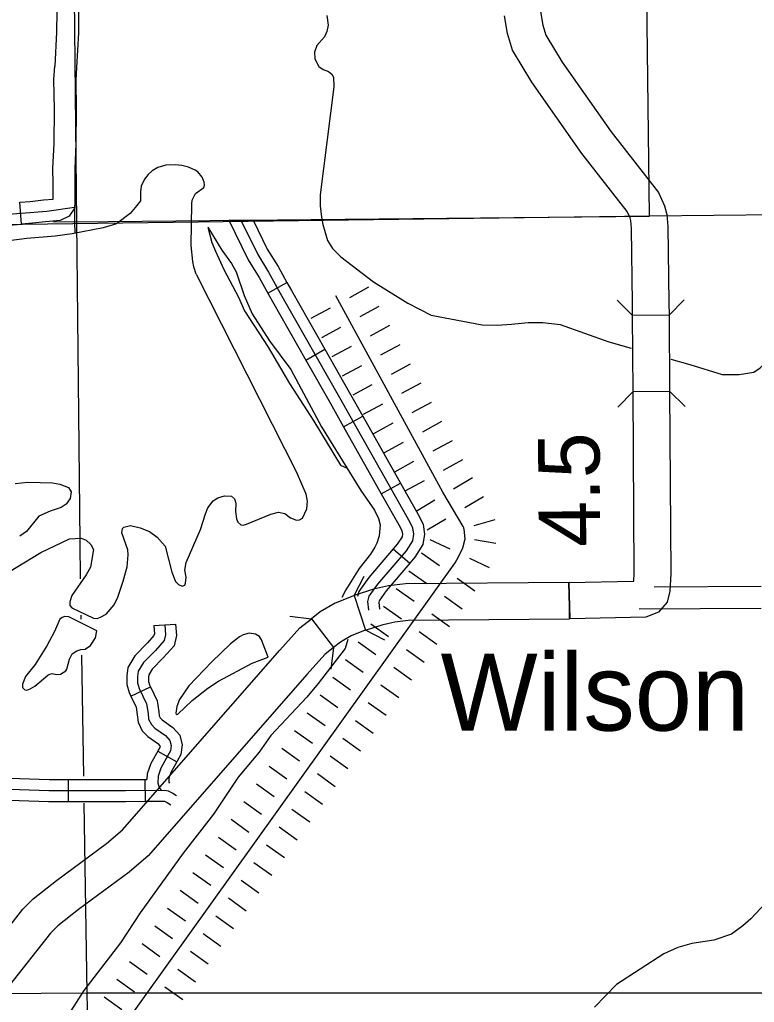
# Model space of a CAD drawing. Extents: x 1374139 to 1377472, y 1168351 to 1170484.
# Drawn here: x 1376446.7 to 1376547.6, y 1168770.5 to 1168905.5 of the extents above; entities that cross this region are included whole.
import ezdxf

# ---------------------------------------------------------------- set-up
doc = ezdxf.new("R2010")
doc.units = 0
doc.layers.add('Default', color=7, linetype='Continuous')

msp = doc.modelspace()

# ---------------------------------------------------------------- linework, layer by layer
at = {"layer": 'Default'}
for p, q in [((1376450.62, 1169247.9), (1376454.96, 1168833.71)), ((1376446.96, 1168877.4), (1376446.71, 1168880.39)), ((1376533.25, 1168878.5), (1376407.14, 1168876.8)), ((1376480.79, 1168867.92), (1376483.42, 1168869.37)), ((1376494.64, 1168868.71), (1376492, 1168867.27)), ((1376496.07, 1168866.07), (1376493.44, 1168864.64)), ((1376496.07, 1168866.07), (1376493.44, 1168864.64)), ((1376489.37, 1168865.84), (1376486.73, 1168864.41)), ((1376535.91, 1168864.86), (1376530.91, 1168864.83)), ((1376497.51, 1168863.44), (1376494.87, 1168862)), ((1376490.8, 1168863.2), (1376488.17, 1168861.77)), ((1376490.8, 1168863.2), (1376488.17, 1168861.77)), ((1376492.24, 1168860.57), (1376489.6, 1168859.14)), ((1376498.94, 1168860.8), (1376496.3, 1168859.37)), ((1376486.01, 1168858.71), (1376488.62, 1168860.2)), ((1376493.67, 1168857.93), (1376491.03, 1168856.5)), ((1376500.37, 1168858.16), (1376497.74, 1168856.73)), ((1376500.37, 1168858.16), (1376497.74, 1168856.73)), ((1376495.1, 1168855.3), (1376492.47, 1168853.87)), ((1376495.1, 1168855.3), (1376492.47, 1168853.87)), ((1376501.81, 1168855.53), (1376499.17, 1168854.1)), ((1376530.97, 1168854.4), (1376535.97, 1168854.43)), ((1376496.53, 1168852.66), (1376493.9, 1168851.23)), ((1376503.24, 1168852.89), (1376500.6, 1168851.46)), ((1376491.21, 1168849.53), (1376493.83, 1168851)), ((1376497.97, 1168850.03), (1376495.33, 1168848.59)), ((1376504.67, 1168850.26), (1376502.04, 1168848.82)), ((1376504.67, 1168850.26), (1376502.04, 1168848.82)), ((1376499.4, 1168847.39), (1376496.77, 1168845.96)), ((1376499.4, 1168847.39), (1376496.77, 1168845.96)), ((1376506.11, 1168847.62), (1376503.47, 1168846.19)), ((1376500.83, 1168844.76), (1376498.2, 1168843.32)), ((1376507.54, 1168844.99), (1376504.9, 1168843.55)), ((1376496.39, 1168840.33), (1376499.01, 1168841.8)), ((1376502.27, 1168842.12), (1376499.63, 1168840.69)), ((1376508.9, 1168842.51), (1376506.32, 1168840.97)), ((1376508.9, 1168842.51), (1376506.32, 1168840.97)), ((1376503.74, 1168839.44), (1376501.16, 1168837.91)), ((1376503.74, 1168839.44), (1376501.16, 1168837.91)), ((1376510.43, 1168839.93), (1376507.85, 1168838.4)), ((1376505.27, 1168836.86), (1376502.69, 1168835.33)), ((1376511.99, 1168836.74), (1376509.1, 1168835.92)), ((1376505.84, 1168832.72), (1376503.12, 1168834)), ((1376505.84, 1168832.72), (1376503.12, 1168834)), ((1376512.14, 1168833.52), (1376509.18, 1168833.99)), ((1376498.02, 1168832.76), (1376500.3, 1168830.81)), ((1376504.37, 1168830.43), (1376501.93, 1168832.17)), ((1376511.27, 1168830.16), (1376508.55, 1168831.44)), ((1376511.27, 1168830.16), (1376508.55, 1168831.44)), ((1376502.63, 1168827.99), (1376500.19, 1168829.73)), ((1376509.25, 1168826.94), (1376506.81, 1168828.68)), ((1376522.17, 1168828.15), (1376522.28, 1168823.15)), ((1376522.28, 1168823.15), (1376522.17, 1168828.15)), ((1376522.25, 1168823.15), (1376522.21, 1168828.15)), ((1376522.25, 1168823.15), (1376522.21, 1168828.15)), ((1376500.88, 1168825.55), (1376498.44, 1168827.29)), ((1376500.88, 1168825.55), (1376498.44, 1168827.29)), ((1376492.68, 1168826.36), (1376494.22, 1168821.6)), ((1376507.51, 1168824.5), (1376505.07, 1168826.24)), ((1376499.14, 1168823.11), (1376496.7, 1168824.85)), ((1376486.78, 1168823.16), (1376489.84, 1168819.21)), ((1376505.76, 1168822.06), (1376503.32, 1168823.8)), ((1376505.76, 1168822.06), (1376503.32, 1168823.8)), ((1376465.14, 1168822.22), (1376468.13, 1168822.42)), ((1376497.39, 1168820.67), (1376494.95, 1168822.41)), ((1376504.02, 1168819.62), (1376501.58, 1168821.36)), ((1376495.65, 1168818.23), (1376493.21, 1168819.97)), ((1376495.65, 1168818.23), (1376493.21, 1168819.97)), ((1376502.27, 1168817.18), (1376499.83, 1168818.92)), ((1376493.9, 1168815.79), (1376491.46, 1168817.53)), ((1376500.53, 1168814.74), (1376498.09, 1168816.48)), ((1376500.53, 1168814.74), (1376498.09, 1168816.48)), ((1376492.16, 1168813.35), (1376489.71, 1168815.09)), ((1376461.97, 1168812.54), (1376464.68, 1168813.83)), ((1376498.78, 1168812.3), (1376496.34, 1168814.04)), ((1376490.41, 1168810.91), (1376487.97, 1168812.65)), ((1376490.41, 1168810.91), (1376487.97, 1168812.65)), ((1376497.04, 1168809.86), (1376494.6, 1168811.6)), ((1376488.66, 1168808.47), (1376486.22, 1168810.21)), ((1376495.29, 1168807.42), (1376492.85, 1168809.16)), ((1376495.29, 1168807.42), (1376492.85, 1168809.16)), ((1376486.92, 1168806.03), (1376484.48, 1168807.77)), ((1376493.54, 1168804.98), (1376491.1, 1168806.72)), ((1376485.17, 1168803.59), (1376482.73, 1168805.33)), ((1376485.17, 1168803.59), (1376482.73, 1168805.33)), ((1376465.67, 1168804.97), (1376468.28, 1168803.49)), ((1376491.8, 1168802.53), (1376489.36, 1168804.28)), ((1376483.43, 1168801.15), (1376480.99, 1168802.89)), ((1376490.05, 1168800.09), (1376487.61, 1168801.84)), ((1376490.05, 1168800.09), (1376487.61, 1168801.84)), ((1376453.43, 1168798.08), (1376453.43, 1168801.08)), ((1376464, 1168798.1), (1376463.97, 1168801.1)), ((1376481.68, 1168798.7), (1376479.24, 1168800.45)), ((1376488.31, 1168797.65), (1376485.87, 1168799.4)), ((1376479.94, 1168796.26), (1376477.5, 1168798.01)), ((1376479.94, 1168796.26), (1376477.5, 1168798.01)), ((1376486.56, 1168795.21), (1376484.12, 1168796.96)), ((1376478.19, 1168793.82), (1376475.75, 1168795.57)), ((1376484.82, 1168792.77), (1376482.38, 1168794.52)), ((1376484.82, 1168792.77), (1376482.38, 1168794.52)), ((1376476.45, 1168791.38), (1376474.01, 1168793.13)), ((1376483.07, 1168790.33), (1376480.63, 1168792.08)), ((1376474.7, 1168788.94), (1376472.26, 1168790.69)), ((1376474.7, 1168788.94), (1376472.26, 1168790.69)), ((1376481.33, 1168787.89), (1376478.89, 1168789.64)), ((1376472.96, 1168786.5), (1376470.52, 1168788.25)), ((1376479.58, 1168785.45), (1376477.14, 1168787.2)), ((1376479.58, 1168785.45), (1376477.14, 1168787.2)), ((1376471.21, 1168784.06), (1376468.77, 1168785.81)), ((1376477.84, 1168783.01), (1376475.4, 1168784.76)), ((1376469.47, 1168781.62), (1376467.03, 1168783.37)), ((1376469.47, 1168781.62), (1376467.03, 1168783.37)), ((1376476.09, 1168780.57), (1376473.65, 1168782.32)), ((1376467.72, 1168779.18), (1376465.28, 1168780.93)), ((1376474.35, 1168778.13), (1376471.91, 1168779.88)), ((1376474.35, 1168778.13), (1376471.91, 1168779.88)), ((1376465.98, 1168776.74), (1376463.54, 1168778.49)), ((1376472.6, 1168775.69), (1376470.16, 1168777.44)), ((1376464.23, 1168774.3), (1376461.79, 1168776.05)), ((1376464.23, 1168774.3), (1376461.79, 1168776.05)), ((1376470.86, 1168773.25), (1376468.42, 1168775)), ((1376462.49, 1168771.86), (1376460.05, 1168773.61)), ((1376455.94, 1168771.75), (1376457.79, 1168653.79)), ((1376456.77, 1168771.75), (1376472.06, 1168771.75)), ((1376469.11, 1168770.81), (1376466.67, 1168772.56)), ((1376469.11, 1168770.81), (1376466.67, 1168772.56)), ((1376460.74, 1168769.42), (1376458.3, 1168771.17))]:
    msp.add_line(p, q, dxfattribs=at)
for points in [[(1376454.23, 1168879.97), (1376454.26, 1168877.7), (1376533.25, 1168878.5), (1376532.58, 1168931.36), (1376558.91, 1168931.59), (1376558.09, 1168984.42), (1376557.63, 1169090.46)], [(1376451.86, 1168909.56), (1376451.79, 1168903.78), (1376451.53, 1168899.07)], [(1376454.86, 1168909.52), (1376454.79, 1168903.68), (1376454.52, 1168898.9)], [(1376518.26, 1168906.6), (1376518.6, 1168904.71), (1376519, 1168903.33), (1376521.25, 1168899.62), (1376527.96, 1168890.05), (1376534.45, 1168881.75), (1376535.31, 1168879.9), (1376535.6, 1168878.7), (1376535.75, 1168877.06), (1376535.89, 1168866.59), (1376535.91, 1168864.86)], [(1376488.91, 1168906.07), (1376489.07, 1168904.73), (1376488.9, 1168903.84), (1376488.58, 1168903.11), (1376487.53, 1168901.94), (1376487.22, 1168901.01), (1376487.27, 1168900.11), (1376487.8, 1168899.06), (1376488.39, 1168898.62), (1376489.14, 1168898.34), (1376489.59, 1168897.97), (1376489.82, 1168897.56), (1376489.88, 1168896.24), (1376488.01, 1168881.43), (1376487.99, 1168879.91), (1376488.18, 1168878.33), (1376488.37, 1168877.32), (1376488.99, 1168875.15), (1376489.68, 1168874.05), (1376490.85, 1168872.9), (1376495.31, 1168869.48), (1376500.03, 1168866.55), (1376503.26, 1168864.87), (1376510.23, 1168863.55), (1376512.31, 1168863.51), (1376514.29, 1168863.63), (1376516.58, 1168863.89), (1376518.6, 1168863.87), (1376520.98, 1168863.6), (1376527.63, 1168861.21), (1376530.73, 1168860.34)], [(1376530.91, 1168864.83), (1376530.89, 1168866.54), (1376530.76, 1168876.79), (1376530.66, 1168877.87), (1376530.57, 1168878.24), (1376530.16, 1168879.11), (1376523.94, 1168887.08), (1376517.06, 1168896.88), (1376514.39, 1168901.3), (1376513.73, 1168903.56), (1376513.29, 1168905.99)], [(1376451.44, 1168888.45), (1376451.49, 1168893.16), (1376451.42, 1168897.24), (1376451.53, 1168899.07)], [(1376454.52, 1168898.9), (1376454.42, 1168897.18), (1376454.49, 1168893.16), (1376454.44, 1168888.41)], [(1376446.71, 1168880.39), (1376448.17, 1168880.52), (1376449.98, 1168880.71), (1376451.29, 1168880.83), (1376451.31, 1168882.99), (1376451.28, 1168885.02), (1376451.44, 1168888.45)], [(1376454.44, 1168888.41), (1376454.28, 1168884.97), (1376454.31, 1168883), (1376454.27, 1168879.64), (1376453.52, 1168878.47), (1376452.26, 1168877.9), (1376450.27, 1168877.72), (1376448.46, 1168877.54), (1376446.96, 1168877.4)], [(1376470.97, 1168870.53), (1376470.62, 1168871.53), (1376470.48, 1168872.24), (1376470.26, 1168874.44), (1376470.35, 1168880.17), (1376470.42, 1168880.68), (1376470.87, 1168881.59), (1376472.01, 1168882.43), (1376472.1, 1168882.75), (1376472.06, 1168883.17), (1376471.78, 1168883.86), (1376471.2, 1168884.57), (1376470.8, 1168884.82), (1376469.89, 1168885.21), (1376469, 1168885.45), (1376468.06, 1168885.54), (1376466.78, 1168885.48), (1376465.69, 1168885.17), (1376464.92, 1168884.73), (1376464.34, 1168884.23), (1376463.88, 1168883.55), (1376463.42, 1168882.62), (1376463.31, 1168881.83), (1376463.3, 1168880.61), (1376462.8, 1168879.93)], [(1376462.8, 1168879.93), (1376461.9, 1168878.85), (1376460.02, 1168877.44), (1376458.17, 1168876.89), (1376453.9, 1168876.05), (1376451.57, 1168875.74), (1376447.7, 1168875.41), (1376442.68, 1168874.76), (1376439.82, 1168874.27), (1376436.46, 1168873.55), (1376430.61, 1168871.8), (1376427.63, 1168871.1), (1376423.37, 1168870.1), (1376421.09, 1168869.46), (1376410.24, 1168865.27)], [(1376443.33, 1168878.6), (1376450.42, 1168879.19), (1376454.23, 1168879.7)], [(1376559.73, 1168878.77), (1376533.25, 1168878.5)], [(1376436.74, 1168876.15), (1376437.93, 1168876.45), (1376439.51, 1168876.74), (1376443.46, 1168877.11), (1376446.96, 1168877.4)], [(1376454.26, 1168877.7), (1376451.36, 1168877.65)], [(1376454.26, 1168877.7), (1376454.28, 1168876.12)], [(1376472.57, 1168876.96), (1376473.13, 1168874.85), (1376473.6, 1168873.66), (1376474.77, 1168871.15), (1376476.78, 1168867.34), (1376477.59, 1168865.48), (1376480.86, 1168860.47), (1376483.76, 1168855.48), (1376487.11, 1168850.31), (1376490.78, 1168844.29), (1376491.71, 1168843.85)], [(1376472.57, 1168876.96), (1376474.47, 1168873.83), (1376475.79, 1168872), (1376476.46, 1168870.82), (1376477.53, 1168867.6), (1376478.65, 1168865.05), (1376481.01, 1168861.37), (1376483.96, 1168857.43), (1376488.17, 1168849.54), (1376493.58, 1168840.78), (1376495.46, 1168838.07), (1376496.01, 1168836.94), (1376496.22, 1168836.07), (1376496.08, 1168834.54), (1376495.79, 1168833.57), (1376495.51, 1168833.02), (1376494.89, 1168832.06), (1376493.33, 1168830.07), (1376491.5, 1168827.13), (1376490.96, 1168826.07)], [(1376475.44, 1168877.92), (1376478.77, 1168877.95), (1376480.72, 1168873.95), (1376482.2, 1168871.57), (1376483.42, 1168869.37)], [(1376475.44, 1168877.92), (1376478.09, 1168872.5), (1376479.61, 1168870.05), (1376480.79, 1168867.92)], [(1376477.11, 1168877.93), (1376479.41, 1168873.22), (1376480.9, 1168870.81), (1376482.73, 1168867.51), (1376490.66, 1168853.58), (1376500.29, 1168836.46), (1376500.68, 1168835.67), (1376500.8, 1168834.78), (1376500.68, 1168833.89), (1376499.79, 1168832.51), (1376495.86, 1168827.92), (1376494.69, 1168826.27), (1376494.51, 1168825.54), (1376494.63, 1168824.36)], [(1376536.16, 1168858.82), (1376538.78, 1168858.09), (1376543.23, 1168856.72), (1376545.54, 1168856.73), (1376547.56, 1168857.06), (1376548.44, 1168857.65), (1376549.05, 1168858.26), (1376549.95, 1168859.47), (1376550.32, 1168860.4), (1376550.53, 1168862.13), (1376550.05, 1168863.82), (1376550.1, 1168864.61), (1376551.01, 1168866.36), (1376551.5, 1168866.76), (1376552.97, 1168868.35), (1376556.75, 1168871), (1376559.01, 1168872.25), (1376560.24, 1168873.29), (1376561.47, 1168874.51)], [(1376470.97, 1168870.53), (1376484.86, 1168843.02)], [(1376483.42, 1168869.37), (1376484.04, 1168868.25), (1376488.62, 1168860.2)], [(1376457.64, 1168762.51), (1376506.53, 1168830.87), (1376507.01, 1168831.69), (1376507.59, 1168832.93), (1376507.9, 1168834.14), (1376507.83, 1168835.02), (1376507.81, 1168835.16), (1376507.71, 1168835.65), (1376507.63, 1168835.83), (1376504.83, 1168840.54), (1376490.16, 1168867.52)], [(1376480.79, 1168867.92), (1376481.42, 1168866.78), (1376486.01, 1168858.71)], [(1376530.91, 1168864.83), (1376528.77, 1168866.93)], [(1376538.01, 1168866.99), (1376535.91, 1168864.86)], [(1376530.97, 1168854.4), (1376530.91, 1168864.83)], [(1376535.91, 1168864.86), (1376535.97, 1168854.43)], [(1376488.62, 1168860.2), (1376491.96, 1168854.31), (1376493.83, 1168851)], [(1376486.01, 1168858.71), (1376489.35, 1168852.84), (1376491.21, 1168849.53)], [(1376522.17, 1168828.15), (1376531.09, 1168828.34), (1376531.14, 1168829.45), (1376530.97, 1168854.4)], [(1376535.97, 1168854.43), (1376536.14, 1168829.36), (1376536.04, 1168826.95), (1376535.66, 1168825.47), (1376534.46, 1168824.08), (1376532.72, 1168823.38), (1376522.28, 1168823.15)], [(1376528.87, 1168852.26), (1376530.97, 1168854.4)], [(1376535.97, 1168854.43), (1376538.11, 1168852.32)], [(1376493.83, 1168851), (1376499.01, 1168841.8)], [(1376491.21, 1168849.53), (1376496.39, 1168840.33)], [(1376469.5, 1168828.05), (1376469.6, 1168828.89), (1376469.41, 1168829.83), (1376469.56, 1168830.91), (1376471.53, 1168835.44), (1376472.22, 1168837.6), (1376472.58, 1168838.4), (1376473.27, 1168839.36), (1376473.92, 1168839.78), (1376474.83, 1168840.07), (1376475.81, 1168840.01), (1376476.24, 1168839.63), (1376476.42, 1168839.03), (1376476.35, 1168837.91), (1376476.48, 1168836.91), (1376476.67, 1168836.43), (1376477.08, 1168836.08), (1376477.41, 1168836.03), (1376477.88, 1168836.17), (1376481.22, 1168837.53), (1376482.27, 1168837.8), (1376483.12, 1168837.64), (1376483.93, 1168837.03), (1376484.74, 1168836.73), (1376485.16, 1168836.78), (1376485.57, 1168836.97), (1376486.16, 1168838.29), (1376486.25, 1168839.34), (1376486.06, 1168840.29), (1376484.86, 1168843.02)], [(1376446.1, 1168841.75), (1376447.83, 1168841.92), (1376451.23, 1168841.84), (1376452.22, 1168841.67), (1376453.41, 1168841.22), (1376453.77, 1168840.61), (1376453.65, 1168839.71), (1376453.1, 1168838.91), (1376452.39, 1168838.45), (1376450.9, 1168837.96), (1376449.32, 1168837.27), (1376447.63, 1168835.14), (1376446.71, 1168834.53)], [(1376499.01, 1168841.8), (1376501.62, 1168837.15), (1376502.13, 1168836.11), (1376502.32, 1168834.78), (1376502.11, 1168833.36), (1376500.99, 1168831.62), (1376500.3, 1168830.81)], [(1376496.39, 1168840.33), (1376498.96, 1168835.76), (1376499.22, 1168835.23), (1376499.29, 1168834.78), (1376499.24, 1168834.43), (1376498.58, 1168833.41), (1376498.02, 1168832.76)], [(1376445.17, 1168829.56), (1376449.63, 1168832.27), (1376453.57, 1168834.15), (1376455.17, 1168834.24), (1376455.84, 1168833.96), (1376456.47, 1168833.38), (1376456.83, 1168832.7), (1376456.44, 1168830.25), (1376455.84, 1168829.21), (1376453.86, 1168826.35), (1376453.62, 1168825.5), (1376453.6, 1168825.01), (1376453.87, 1168824.66), (1376456.83, 1168823.25), (1376457.35, 1168823.22), (1376457.82, 1168823.39), (1376458.61, 1168823.82), (1376459.69, 1168825.09), (1376460.2, 1168826.13), (1376460.94, 1168828.32), (1376461.48, 1168830.3), (1376461.61, 1168831.96), (1376461.55, 1168832.66), (1376460.75, 1168834.98), (1376460.83, 1168835.57), (1376461, 1168835.77), (1376461.92, 1168836), (1376463.24, 1168835.68), (1376464.54, 1168835.17), (1376465.58, 1168834.4), (1376466.68, 1168833.15), (1376467.62, 1168829.57), (1376468.13, 1168828.31), (1376468.55, 1168827.86), (1376469.01, 1168827.65), (1376469.41, 1168827.78), (1376469.5, 1168828.05)], [(1376454.96, 1168833.71), (1376455.04, 1168828.65)], [(1376498.02, 1168832.76), (1376494.67, 1168828.84), (1376493.3, 1168826.9), (1376493.13, 1168826.22)], [(1376500.3, 1168830.81), (1376497.04, 1168827), (1376496.08, 1168825.64), (1376496.03, 1168825.43), (1376496.12, 1168824.5)], [(1376492.68, 1168826.36), (1376494.05, 1168829.03)], [(1376522.21, 1168828.15), (1376499.72, 1168827.97), (1376497.36, 1168827.67), (1376495.33, 1168827.22), (1376492.68, 1168826.36)], [(1376548.57, 1168827.58), (1376533.87, 1168827.49)], [(1376492.68, 1168826.36), (1376492.47, 1168826.29), (1376490.04, 1168825.3), (1376488, 1168824.1), (1376486.78, 1168823.16)], [(1376548.58, 1168824.59), (1376531.79, 1168824.48)], [(1376435.18, 1168767.53), (1376437.25, 1168770.63), (1376440.7, 1168775.04), (1376447.16, 1168783.25), (1376448.58, 1168784.7), (1376451.78, 1168787.22), (1376458.63, 1168792.28), (1376460.84, 1168794.17), (1376482.46, 1168818.87), (1376485.19, 1168821.93), (1376486.78, 1168823.16)], [(1376444.73, 1168823.65), (1376442.06, 1168820.16), (1376437.65, 1168814.45), (1376436.41, 1168812.42), (1376436.13, 1168811.64), (1376436.04, 1168811.04), (1376435.99, 1168809.61), (1376435.95, 1168804.37), (1376435.99, 1168803.21), (1376436.36, 1168802.2), (1376437, 1168801.47), (1376438.34, 1168800.36), (1376439.03, 1168799.99), (1376439.99, 1168799.9), (1376441.14, 1168799.81), (1376444.04, 1168799.76), (1376446.67, 1168799.72), (1376450.72, 1168799.58), (1376461.25, 1168799.58), (1376466.64, 1168799.62), (1376467.1, 1168799.53), (1376467.74, 1168799.21), (1376468.27, 1168798.87)], [(1376453.48, 1168823.43), (1376452.92, 1168823.49), (1376452.53, 1168823.34), (1376452.23, 1168823.09), (1376451.5, 1168821.43), (1376450.46, 1168819.47), (1376448.84, 1168816.88), (1376447.5, 1168815.24), (1376447.12, 1168814.16), (1376447.11, 1168813.74), (1376447.4, 1168813.41), (1376447.7, 1168813.34), (1376448.17, 1168813.53), (1376448.78, 1168813.91), (1376450.6, 1168815.41), (1376450.87, 1168815.54), (1376451.17, 1168815.65), (1376451.79, 1168815.5), (1376452.31, 1168815.56), (1376453.06, 1168816.02), (1376453.21, 1168816.23), (1376453.55, 1168817.6), (1376453.91, 1168818.33), (1376454.56, 1168818.77), (1376455.09, 1168818.95), (1376455.69, 1168818.98), (1376456.46, 1168819.49), (1376457.11, 1168820.53), (1376457.32, 1168821.5)], [(1376457.32, 1168821.5), (1376453.48, 1168823.43)], [(1376455.12, 1168823.68), (1376455.13, 1168823.13)], [(1376483.8, 1168823.54), (1376486.78, 1168823.16)], [(1376494.22, 1168821.6), (1376496.65, 1168822.39), (1376498.23, 1168822.74), (1376500.06, 1168822.98), (1376522.25, 1168823.15)], [(1376465.14, 1168822.22), (1376465.22, 1168821.1), (1376465.16, 1168820.86), (1376464.25, 1168819.84), (1376462.55, 1168818.09), (1376461.55, 1168816.48), (1376461.41, 1168815.32), (1376461.41, 1168814.14), (1376461.73, 1168813.03), (1376461.97, 1168812.54)], [(1376466.64, 1168822.32), (1376466.73, 1168820.98), (1376466.54, 1168820.16), (1376465.35, 1168818.82), (1376463.74, 1168817.16), (1376463, 1168815.97), (1376462.91, 1168815.23), (1376462.91, 1168814.36), (1376463.14, 1168813.57), (1376464.15, 1168811.46), (1376464.34, 1168810.17), (1376464.43, 1168809.38), (1376464.8, 1168808.65), (1376465.3, 1168808.14), (1376466.73, 1168807.13), (1376467.33, 1168806.44), (1376467.51, 1168805.75), (1376467.42, 1168805.01), (1376467.05, 1168804.37), (1376466.08, 1168802.66), (1376465.72, 1168801.56), (1376465.67, 1168800.64), (1376465.85, 1168799.99), (1376466.17, 1168799.62)], [(1376468.13, 1168822.42), (1376468.24, 1168820.87), (1376467.92, 1168819.45), (1376466.44, 1168817.8), (1376464.93, 1168816.24), (1376464.45, 1168815.46), (1376464.41, 1168815.14), (1376464.41, 1168814.57), (1376464.54, 1168814.11), (1376464.68, 1168813.83)], [(1376494.22, 1168821.6), (1376494.19, 1168821.59), (1376492.26, 1168820.8), (1376490.8, 1168819.95), (1376489.84, 1168819.21)], [(1376496.89, 1168820.23), (1376494.22, 1168821.6)], [(1376491.8, 1168820.31), (1376491.41, 1168819.06), (1376487.7, 1168814.26), (1376486.16, 1168812.38), (1376481.22, 1168807.15), (1376479.63, 1168804.83), (1376476.72, 1168801.39), (1376473.35, 1168796.32), (1376469.17, 1168790.98), (1376463.26, 1168782.76)], [(1376479.92, 1168820.29), (1376479.65, 1168820.71), (1376479.12, 1168821.05), (1376478.22, 1168821.17), (1376477.4, 1168820.96), (1376476.91, 1168820.69), (1376475.66, 1168819.73), (1376473.09, 1168817.27), (1376469.97, 1168813.97), (1376468.66, 1168812.07), (1376468.29, 1168811.12), (1376468.14, 1168810.19), (1376468.22, 1168810.03), (1376468.44, 1168810.06), (1376470.41, 1168811.96), (1376472.58, 1168813.65), (1376474.03, 1168814.59), (1376478.65, 1168817.09), (1376480.85, 1168817.9)], [(1376480.85, 1168817.9), (1376479.92, 1168820.29)], [(1376489.84, 1168819.21), (1376488.61, 1168818.25), (1376486.2, 1168815.56), (1376464.37, 1168790.61), (1376461.74, 1168788.36), (1376454.81, 1168783.24), (1376451.93, 1168780.97), (1376450.93, 1168779.95), (1376444.64, 1168771.95), (1376441.31, 1168767.69)], [(1376489.84, 1168819.21), (1376489.46, 1168816.23)], [(1376455.21, 1168818.15), (1376455.47, 1168801.54)], [(1376464.68, 1168813.83), (1376465.6, 1168811.89), (1376465.82, 1168810.36), (1376465.89, 1168809.82), (1376466.03, 1168809.54), (1376466.27, 1168809.29), (1376467.74, 1168808.25), (1376468.69, 1168807.16), (1376469.03, 1168805.85), (1376468.87, 1168804.53), (1376468.35, 1168803.62), (1376468.28, 1168803.49)], [(1376461.97, 1168812.54), (1376462.7, 1168811.02), (1376462.85, 1168809.97), (1376462.97, 1168808.95), (1376463.56, 1168807.76), (1376464.33, 1168806.99), (1376465.71, 1168806.01), (1376465.97, 1168805.72), (1376465.99, 1168805.64), (1376465.97, 1168805.49), (1376465.75, 1168805.11), (1376465.67, 1168804.97)], [(1376465.67, 1168804.97), (1376464.71, 1168803.28), (1376464.23, 1168801.84), (1376464.19, 1168801.1)], [(1376468.28, 1168803.49), (1376467.46, 1168802.05), (1376467.2, 1168801.28), (1376467.18, 1168800.81), (1376467.21, 1168800.72), (1376467.31, 1168800.6)], [(1376442.89, 1168801.28), (1376444.07, 1168801.26), (1376446.7, 1168801.22), (1376450.74, 1168801.08), (1376453.43, 1168801.08)], [(1376453.43, 1168801.08), (1376461.25, 1168801.08), (1376464.19, 1168801.1)], [(1376442.85, 1168798.28), (1376444.02, 1168798.26), (1376446.63, 1168798.22), (1376450.69, 1168798.08), (1376453.43, 1168798.08)], [(1376453.43, 1168798.08), (1376461.26, 1168798.08), (1376464, 1168798.1)], [(1376455.53, 1168797.83), (1376455.94, 1168771.75)], [(1376464, 1168798.1), (1376466.49, 1168798.12), (1376466.6, 1168798.1), (1376466.99, 1168797.91), (1376467.46, 1168797.61)], [(1376550.49, 1168785.53), (1376547.14, 1168781.92), (1376546.06, 1168780.99), (1376544.48, 1168779.82), (1376542.08, 1168778.99), (1376539.04, 1168778.54), (1376537.13, 1168778), (1376535.22, 1168777.12), (1376528.69, 1168772.9), (1376525.68, 1168769.79)], [(1376463.26, 1168782.76), (1376460.54, 1168778.65), (1376455.53, 1168772.09), (1376453.75, 1168769.31), (1376452.44, 1168767.05), (1376451.24, 1168764.35), (1376450.56, 1168760.86), (1376450.68, 1168756.89), (1376450.96, 1168753.23)], [(1376443.36, 1168771.69), (1376455.94, 1168771.75), (1376456.77, 1168771.75)], [(1376472.06, 1168771.75), (1376558.13, 1168771.76)]]:
    msp.add_lwpolyline(points, dxfattribs=at)

# ---------------------------------------------------------------- texts
msp.add_text('4.5', height=8.448, rotation=90.3769, dxfattribs=at).set_placement((1376526.46, 1168833.08))
msp.add_text('Wilson', height=10.56, dxfattribs=at).set_placement((1376504.54, 1168807.8))

doc.saveas('drawing.dxf')
